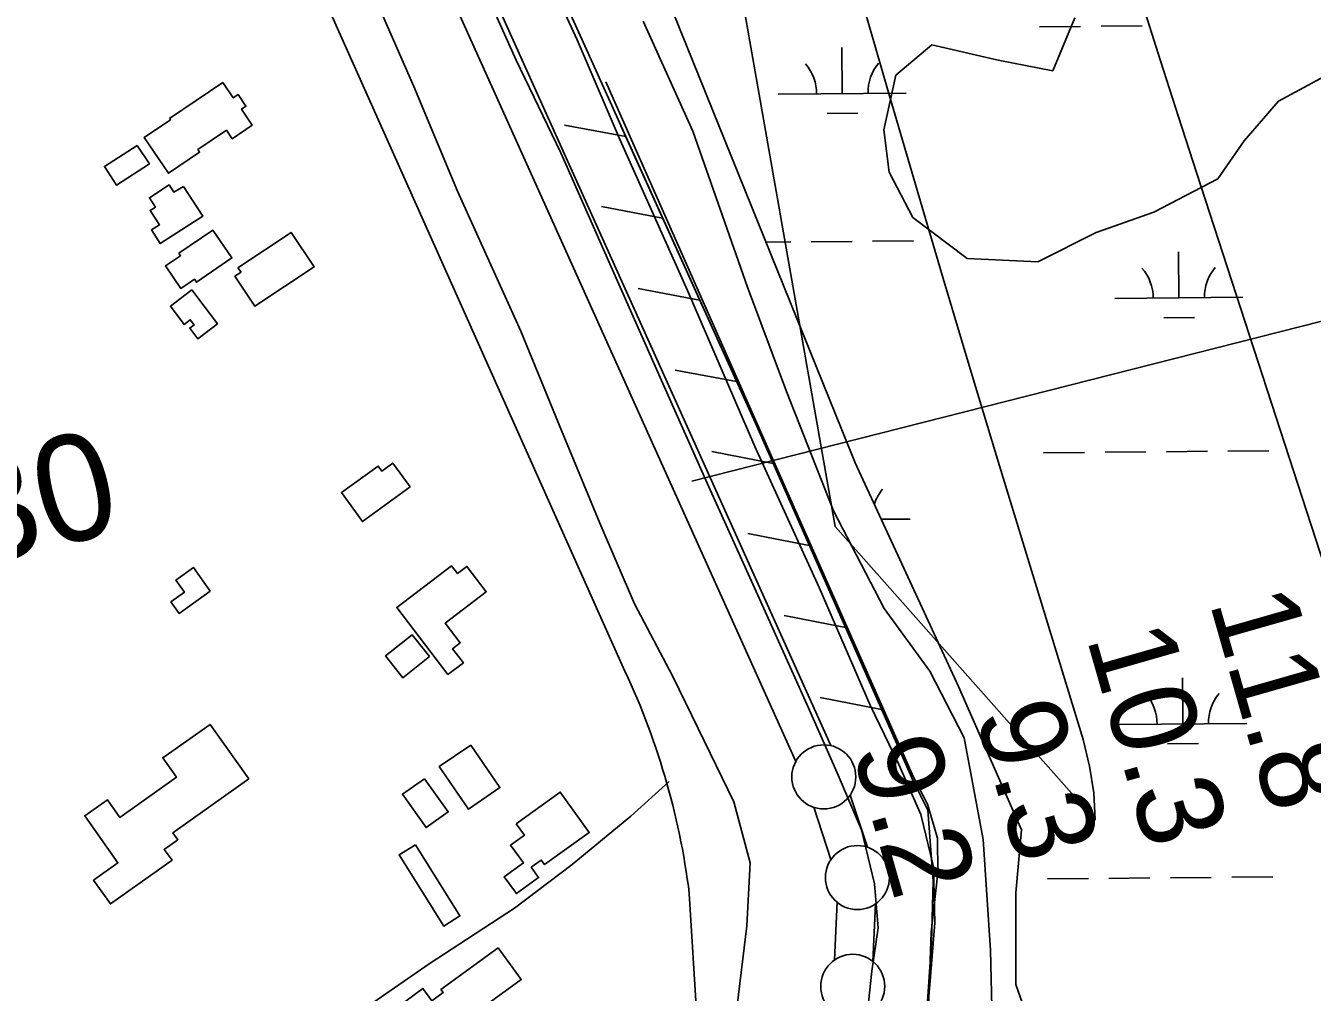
# Model space of a CAD drawing. Extents: x 3598634 to 3636690, y 517270 to 542944.
# Drawn here: x 3631225 to 3632230, y 523508 to 524262 of the extents above; entities that cross this region are included whole.
import ezdxf

# ---------------------------------------------------------------- set-up
doc = ezdxf.new("R2010")
doc.units = 0
for name, color, linetype in [('V-BLDG-OTLN', 7, 'Continuous'), ('V-FLOD-BASE', 7, 'Continuous'), ('V-LEVE-TOET', 7, 'Continuous'), ('V-RIVR-RANG', 7, 'Continuous'), ('V-RIVR-RANG-IDEN', 7, 'Continuous'), ('V-ROAD-CNTR', 7, 'Continuous'), ('V-RRAP-FSHR', 7, 'Continuous'), ('V-SITE-VEGE', 7, 'Continuous'), ('V-SURV-LINE', 7, 'Continuous'), ('V-TOPO-DPTH', 7, 'Continuous'), ('V-TOPO-MINR', 7, 'Continuous'), ('V-WETL-SWMP', 7, 'Continuous')]:
    doc.layers.add(name, color=color, linetype=linetype)

msp = doc.modelspace()

# ---------------------------------------------------------------- linework, layer by layer
at = {"layer": 'V-BLDG-OTLN'}
for points in [[(3631336.9, 524189.6), (3631378.5, 524217.8), (3631386.6, 524205.8), (3631390.4, 524208.4), (3631396.5, 524199.3), (3631393.1, 524197), (3631401.5, 524184.6), (3631385.8, 524173.9), (3631381.3, 524180.5), (3631359, 524165.4), (3631360.3, 524163.4), (3631336, 524146.9), (3631317, 524174.8), (3631337.5, 524188.7)], [(3631311.7, 524168.7), (3631321.1, 524154.3), (3631295.5, 524137.7), (3631286, 524152.3)], [(3631347.9, 524136.6), (3631362.8, 524113.4), (3631329.5, 524092.1), (3631322.7, 524102.7), (3631328.9, 524106.7), (3631321.7, 524117.9), (3631325.8, 524120.6), (3631321.1, 524127.9), (3631336.5, 524137.8), (3631340.1, 524132.3)], [(3631344.2, 524084.6), (3631370.6, 524102.6), (3631385.6, 524080.8), (3631357.9, 524061.9), (3631356.4, 524064.2), (3631345.6, 524057), (3631333.8, 524074.8), (3631345.5, 524082.5)], [(3631390.2, 524073), (3631431.8, 524100.8), (3631449.8, 524073.9), (3631403.6, 524043.1), (3631387.8, 524066.6), (3631392.7, 524069.8)], [(3631354.3, 524055.9), (3631374.3, 524029.5), (3631358.9, 524017.8), (3631352.7, 524026.1), (3631356.1, 524028.6), (3631353.1, 524032.6), (3631348.2, 524028.9), (3631337.5, 524043.1)], [(3631524.8, 523902.1), (3631487.6, 523875), (3631471.2, 523897.6), (3631499.9, 523918.4), (3631502.7, 523914.5), (3631511.3, 523920.7)], [(3631554.4, 523755.6), (3631514.4, 523808), (3631557.1, 523840.6), (3631561.9, 523834.4), (3631569.2, 523840), (3631584.3, 523820.2), (3631552.3, 523795.7), (3631564, 523780.4), (3631558, 523775.8), (3631566.4, 523764.8)], [(3631368.7, 523820.6), (3631344.3, 523803.3), (3631337.9, 523812.3), (3631348.5, 523819.8), (3631341.8, 523829.4), (3631355.5, 523839.2)], [(3631539.9, 523769.6), (3631519, 523753.1), (3631505.6, 523770.2), (3631526.4, 523786.7)], [(3631398.7, 523674.1), (3631339.5, 523632.1), (3631343.4, 523626.6), (3631332.8, 523619.1), (3631338.8, 523610.6), (3631290.7, 523576.5), (3631277.5, 523595), (3631296.6, 523608.6), (3631270.6, 523645.4), (3631288.3, 523657.9), (3631298.1, 523644.1), (3631342.3, 523675.4), (3631331.6, 523690.6), (3631368.5, 523716.7)], [(3631572.2, 523700.6), (3631594.9, 523667.4), (3631570.3, 523650.6), (3631547.6, 523683.8)], [(3631536.1, 523674.3), (3631554.6, 523648.3), (3631537.3, 523636.1), (3631518.8, 523662.1)], [(3631607.7, 523639.1), (3631642.1, 523663.8), (3631664.8, 523632.2), (3631629.9, 523607.2), (3631627.3, 523610.8), (3631619.4, 523605.2), (3631625.2, 523597.1), (3631607.8, 523584.6), (3631598.4, 523597.8), (3631613.3, 523608.5), (3631603.3, 523622.4), (3631614.1, 523630.2)], [(3631528.9, 523622.7), (3631563.7, 523567.2), (3631551.1, 523559.3), (3631516.3, 523614.9)], [(3631593.7, 523542.3), (3631611.6, 523517.5), (3631566.6, 523484.8), (3631560.4, 523493.4), (3631542.3, 523480.3), (3631545.3, 523476.1), (3631534.5, 523468.3), (3631514.6, 523495.7), (3631534.8, 523510.4), (3631541.8, 523500.9), (3631550.6, 523507.3), (3631548.9, 523509.7)]]:
    msp.add_lwpolyline(points, close=True, dxfattribs=at)
at = {"layer": 'V-FLOD-BASE'}
msp.add_lwpolyline([(3631881.3, 523485.2), (3631885.6, 523524.1), (3631890.4, 523557.8), (3631887.5, 523592.2), (3631877.5, 523634.5), (3631858.5, 523678.8), (3631835.7, 523730.2), (3631798.8, 523812.3), (3631756.9, 523904.9), (3631723.3, 523980.4), (3631680.7, 524076.2), (3631642.6, 524162.9), (3631607.7, 524235.2), (3631561.9, 524337.5), (3631513, 524445.6), (3631476.8, 524525.8)], dxfattribs=at)
at = {"layer": 'V-LEVE-TOET'}
msp.add_line((3631527.7, 524214.6), (3631491.5, 524297.3), dxfattribs=at)
for points in [[(3631607.5, 524355.2), (3631655.2, 524251), (3631688.8, 524172.8), (3631741.5, 524055.5), (3631794.2, 523933.7), (3631844.3, 523823.6), (3631884.3, 523731.7), (3631906.6, 523685.4), (3631923.7, 523646.4), (3631933.7, 523605.4), (3631934.6, 523561.9), (3631930.9, 523513.3), (3631927.2, 523473.8)], [(3632061, 522948.9), (3632046.3, 522975.7), (3632019, 523032.4), (3631978.8, 523101.6), (3631921.2, 523188.4), (3631870.7, 523264.1), (3631831.7, 523317.7), (3631801.7, 523376.4), (3631782.3, 523444.7), (3631780.2, 523497.3), (3631787.9, 523559.5), (3631790.4, 523608.7), (3631777.8, 523656.2), (3631749.9, 523713.6), (3631730.1, 523754), (3631700.2, 523810.7), (3631672.9, 523873.9), (3631643.1, 523946.2), (3631611.4, 524023.7), (3631561.9, 524133.1), (3631527.7, 524214.6)]]:
    msp.add_lwpolyline(points, dxfattribs=at)
at = {"layer": 'V-RIVR-RANG'}
msp.add_line((3631744.9, 523906.6), (3632908, 524202.1), dxfattribs=at)
at = {"layer": 'V-ROAD-CNTR'}
for points in [[(3631234.8, 524786.1), (3631447.3, 524306.7), (3631690.1, 523763.5)], [(3631727.3, 523672), (3631697.2, 523645), (3631651.4, 523607.2), (3631606.4, 523573.3), (3631539.8, 523529.8), (3631468.6, 523480.5), (3631418.3, 523445.3)], [(3631742.9, 523584.6), (3631748.9, 523488.3)]]:
    msp.add_lwpolyline(points, dxfattribs=at)
msp.add_arc((3631166.5, 523511.8), 581, 7.193, 25.6752, dxfattribs=at)
at = {"layer": 'V-RRAP-FSHR'}
for p, q in [((3631693.3, 524175.6), (3631645.3, 524184.6)), ((3631722.1, 524111.8), (3631674.2, 524120.9)), ((3631751, 524048), (3631703, 524057.1)), ((3631779.8, 523984.3), (3631731.8, 523993.3)), ((3631808.4, 523920.3), (3631760.5, 523929.8)), ((3631836.6, 523856.3), (3631788.7, 523865.8)), ((3631864.9, 523792.3), (3631817, 523801.7)), ((3631893.1, 523728.2), (3631845.2, 523737.7))]:
    msp.add_line(p, q, dxfattribs=at)
for points in [[(3631542.4, 524490.9), (3631571.1, 524445.8), (3631794.5, 523951.9), (3631917.5, 523673.1), (3631929.3, 523649.6), (3631933.5, 523594.2), (3631932, 523546.3), (3631928.4, 523492.8), (3631936.1, 523445.9), (3631966.2, 523382.7), (3632009.2, 523314.1), (3632136.1, 523091.9), (3632166.9, 523034.4), (3632167.6, 523016), (3632167.6, 522984.4), (3632175.4, 522953.2)], [(3631677.8, 524218.3), (3631918.1, 523675.5), (3631929, 523654.5), (3631936.7, 523627.8), (3631937.1, 523600.9), (3631931.8, 523554.6), (3631930, 523502.9), (3631929.7, 523465.6), (3631936.6, 523427.1), (3632170, 523032.6), (3632171.2, 522997), (3632178.4, 522953.2)], [(3631689.5, 524184.1), (3631794.5, 523951.9), (3631895.3, 523723.4)]]:
    msp.add_lwpolyline(points, dxfattribs=at)
at = {"layer": 'V-SITE-VEGE'}
for p, q in [((3631745.6, 524179.7), (3631706.9, 524265.7)), ((3632044.2, 524268.3), (3632027, 524227)), ((3631932.4, 524247.3), (3631904.3, 524223.6)), ((3631984.2, 524235.2), (3631932.4, 524247.3)), ((3632203.2, 524203.2), (3632278.8, 524244)), ((3632027, 524227), (3631984.2, 524235.2)), ((3631904.3, 524223.6), (3631894.8, 524180.9)), ((3632176.3, 524172.3), (3632203.2, 524203.2)), ((3631788.5, 524058), (3631745.6, 524179.7)), ((3631894.8, 524180.9), (3631899, 524147.8)), ((3632155.9, 524142.7), (3632176.3, 524172.3)), ((3631899, 524147.8), (3631917.5, 524112.5)), ((3632105.7, 524116.6), (3632155.9, 524142.7)), ((3631917.5, 524112.5), (3631960, 524080.3)), ((3632060.8, 524100.8), (3632105.7, 524116.6)), ((3632015.1, 524077.9), (3632060.8, 524100.8)), ((3631960, 524080.3), (3632015.1, 524077.9)), ((3631818.9, 523976.6), (3631788.5, 524058)), ((3631855.6, 523883.5), (3631818.9, 523976.6)), ((3631895.1, 523807.2), (3631855.6, 523883.5)), ((3631930.9, 523758.2), (3631895.1, 523807.2)), ((3631957.7, 523706.1), (3631930.9, 523758.2)), ((3631972.5, 523626.8), (3631957.7, 523706.1)), ((3631978.1, 523540.4), (3631972.5, 523626.8)), ((3631979.5, 523483.3), (3631978.1, 523540.4))]:
    msp.add_line(p, q, dxfattribs=at)
at = {"layer": 'V-SURV-LINE'}
for points in [[(3630844.1, 525939.4), (3631853.5, 523700.1)], [(3631826.1, 523687.8), (3630816.8, 525927.1)], [(3631868.6, 523661.5), (3631882.1, 523620.8)], [(3631853.6, 523611.3), (3631840.1, 523652)], [(3631856.4, 523532.8), (3631858.3, 523577.8)], [(3631888.3, 523576.5), (3631886.4, 523531.5)]]:
    msp.add_lwpolyline(points, dxfattribs=at)
for centre in [(3631848, 523675.7), (3631874.2, 523597.1), (3631870.6, 523512.2)]:
    msp.add_circle(centre, 25, dxfattribs=at)
at = {"layer": 'V-TOPO-DPTH'}
for points in [[(3631856.9, 523871.3), (3631785.9, 524273.4), (3631780.1, 524305.7), (3631774.3, 524338), (3631768.4, 524370.3), (3631762.4, 524402.5), (3631756.4, 524434.8), (3631750.3, 524467), (3631744.3, 524499.3), (3631738.3, 524531.6), (3631606, 525245.3), (3631603.2, 525260.9), (3631600.5, 525276.6), (3631597.9, 525292.2), (3631595.5, 525307.9), (3631576.1, 525437.6), (3631564.5, 525518.2), (3631553.7, 525598.9), (3631544, 525679.7), (3631535, 525760.6), (3631501.4, 526081.5), (3631500.1, 526094.4), (3631587.6, 526105.5), (3631589.9, 526097.4)], [(3631863, 524332.5), (3631898.1, 524211.7), (3631919.5, 524138.3), (3631941.2, 524064.9), (3631963.2, 523991.7), (3631985.3, 523918.5), (3632050.6, 523704.9), (3632055.6, 523684.2), (3632059, 523663.3), (3632059.9, 523642.1), (3631856.9, 523871.3)], [(3632256.4, 523787.4), (3632139.1, 524147.5), (3632125, 524191.1), (3632111, 524234.6), (3632097.1, 524278.3)]]:
    msp.add_lwpolyline(points, dxfattribs=at)
at = {"layer": 'V-TOPO-MINR'}
for points in [[(3631606, 525245.3), (3631738.3, 524531.6), (3631744.3, 524499.3), (3631750.3, 524467), (3631756.4, 524434.8), (3631762.4, 524402.5), (3631768.4, 524370.3), (3631774.3, 524338), (3631780.1, 524305.7), (3631785.9, 524273.4), (3631856.9, 523871.3)], [(3632059.9, 523642.1), (3632059, 523663.3), (3632055.6, 523684.2), (3632050.6, 523704.9), (3631985.3, 523918.5), (3631963.2, 523991.7), (3631941.2, 524064.9), (3631919.5, 524138.3), (3631898.1, 524211.7), (3631863, 524332.5)], [(3632097.1, 524278.3), (3632111, 524234.6), (3632125, 524191.1), (3632139.1, 524147.5), (3632256.4, 523787.4)]]:
    msp.add_lwpolyline(points, dxfattribs=at)
at = {"layer": 'V-WETL-SWMP'}
for p, q in [((3631872.6, 523920.9), (3631720.5, 524296.9)), ((3632064.6, 524261.8), (3632096.6, 524262.1)), ((3632016.6, 524261.3), (3632048.6, 524261.6)), ((3631862.4, 524209.2), (3631862.1, 524245.2)), ((3631812.4, 524208.7), (3631912.4, 524209.6)), ((3631850.6, 524193.6), (3631874.6, 524193.8)), ((3631802.9, 524093.2), (3631822.1, 524093.4)), ((3631838.1, 524093.5), (3631870.1, 524093.8)), ((3631886.1, 524093.9), (3631918.1, 524094.2)), ((3632125.4, 524049.7), (3632125, 524085.7)), ((3632075.4, 524049.3), (3632175.4, 524050.2)), ((3632113.5, 524034.2), (3632137.5, 524034.4)), ((3632163.6, 523930), (3632195.6, 523930.3)), ((3631953.2, 523746.4), (3631872.6, 523920.9)), ((3632019.7, 523928.7), (3632051.7, 523929)), ((3632067.7, 523929.1), (3632099.6, 523929.4)), ((3632115.6, 523929.6), (3632147.6, 523929.9)), ((3631893, 523876.8), (3631915.5, 523877)), ((3632128.5, 523717.1), (3632128.1, 523753.1)), ((3632002.4, 523634.5), (3631953.2, 523746.4)), ((3632078.5, 523716.6), (3632178.5, 523717.5)), ((3632116.6, 523701.5), (3632140.6, 523701.8)), ((3631997.9, 523585.3), (3632002.4, 523634.5)), ((3632022.7, 523596), (3632054.7, 523596.3)), ((3632070.7, 523596.5), (3632102.7, 523596.8)), ((3632118.7, 523596.9), (3632150.7, 523597.2)), ((3632166.7, 523597.4), (3632198.7, 523597.7)), ((3631997.9, 523513.7), (3631997.9, 523585.3)), ((3632024.8, 523437.6), (3631997.9, 523513.7))]:
    msp.add_line(p, q, dxfattribs=at)
for centre, start, end in [((3631807.2, 524209.1), 359.7615, 41.3052), ((3631917.7, 524210.2), 139.7615, 181.3052), ((3632070.1, 524049.7), 359.7615, 41.3052), ((3632180.6, 524050.7), 139.7615, 181.3052), ((3631920.8, 523877.5), 139.7615, 161.1246), ((3632073.2, 523717), 359.7615, 41.3052), ((3632183.7, 523718.1), 139.7615, 181.3052)]:
    msp.add_arc(centre, 35.2, start, end, dxfattribs=at)

# ---------------------------------------------------------------- texts
at = {"layer": 'V-RIVR-RANG'}
for s, p in [('11.8', (3632149, 523812.2)), ('10.3', (3632053, 523784.4)), ('9.3', (3631966, 523724.7)), ('9.2', (3631870, 523697))]:
    msp.add_text(s, height=67, rotation=285.9683, dxfattribs=at).set_placement(p)
at = {"layer": 'V-RIVR-RANG-IDEN'}
msp.add_text('U-130', height=83, rotation=14.1123, dxfattribs=at).set_placement((3631009.1, 523795))

doc.saveas('drawing.dxf')
